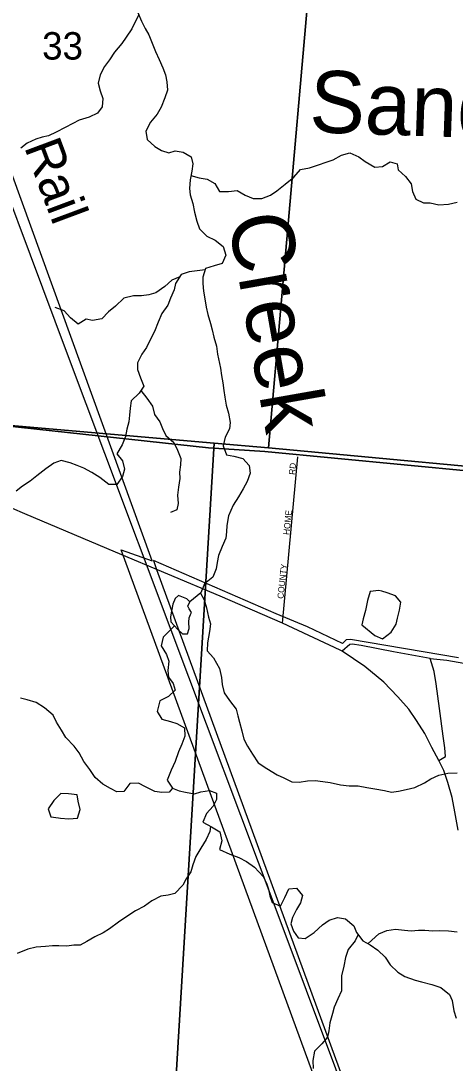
# Model space of a CAD drawing. Extents: x 1715311 to 2083412, y 146837 to 553079.
# Drawn here: x 1935157 to 1938656, y 368291 to 376689 of the extents above; entities that cross this region are included whole.
import ezdxf

# ---------------------------------------------------------------- set-up
doc = ezdxf.new("R2010")
doc.units = 0
for name, color, linetype in [('GM_X_City_Street', 7, 'Continuous'), ('GM_X_City_Street_Text', 7, 'Continuous'), ('GM_X_Corporation', 7, 'Continuous'), ('GM_X_County_Road', 7, 'Continuous'), ('GM_X_Major_River', 7, 'Continuous'), ('GM_X_Major_River_Text', 7, 'Continuous'), ('GM_X_Minor_Lake', 7, 'Continuous'), ('GM_X_Minor_River', 7, 'Continuous'), ('GM_X_Minor_River_Text', 7, 'Continuous'), ('GM_X_Rail_Line', 7, 'Continuous'), ('GM_X_Rail_Line_Text', 7, 'Continuous'), ('GM_X_Section', 7, 'Continuous'), ('GM_X_Section_Text', 7, 'Continuous'), ('GM_X_State_Route', 7, 'Continuous'), ('GM_X_Township', 7, 'Continuous')]:
    doc.layers.add(name, color=color, linetype=linetype)

msp = doc.modelspace()

# ---------------------------------------------------------------- linework, layer by layer
at = {"layer": 'GM_X_City_Street'}
msp.add_lwpolyline([(1937265.5, 371835.8), (1937388.3, 373175.6)], dxfattribs=at)
at = {"layer": 'GM_X_Corporation'}
for points in [[(1937648, 367829.6), (1935965.9, 372426.1), (1936214.9, 372337.8), (1934834.2, 376139.2)], [(1938683.3, 371557.1), (1937814.2, 371705.2), (1937779.3, 371702.5), (1937749.7, 371672.9), (1937467.6, 371807.3), (1937215, 371912.2), (1936224.5, 372339.6), (1936250.4, 372268.8), (1937872.2, 367836.6)]]:
    msp.add_lwpolyline(points, dxfattribs=at)
at = {"layer": 'GM_X_County_Road'}
for points in [[(1938454.3, 371552.1), (1938589.8, 371537.3), (1938878.5, 371487.5), (1939009.6, 371469.9), (1939076.2, 371478.8), (1939248.5, 371536.8), (1939410.7, 371577.8), (1939589.9, 371642.7), (1939707.7, 371676.8), (1939837.4, 371705.9), (1939992.7, 371758.8), (1940195.8, 371837.3), (1940320.4, 371874.9), (1940376.7, 371883.4), (1940450.1, 371881.7), (1940518.4, 371873.2), (1940637.7, 371842.7), (1940769.4, 371803.8), (1940838.5, 371793), (1941006.9, 371780), (1941640.5, 371760.2)], [(1938454.3, 371552.1), (1938159.9, 371604), (1937899.4, 371657), (1937825.3, 371666.5), (1937807.3, 371663.3), (1937746.9, 371609.3)], [(1938524.3, 370730.6), (1938579.2, 370761.9), (1938574.3, 370830.7), (1938559.4, 370925.1), (1938531.3, 371147), (1938503.1, 371345.7), (1938488.2, 371446.2), (1938454.3, 371552.1)]]:
    msp.add_lwpolyline(points, dxfattribs=at)
at = {"layer": 'GM_X_Major_River'}
for points in [[(1936098.7, 376756.1), (1936130.1, 376685.8), (1936159.6, 376627.4), (1936189.2, 376577.1), (1936208.8, 376520.9), (1936242.1, 376440.5), (1936271.6, 376376.1), (1936301, 376309.8), (1936322.6, 376253.5), (1936334.1, 376197.3), (1936339.6, 376131.2), (1936317, 376067.3), (1936286.4, 375993.4), (1936255.9, 375937.5), (1936201.3, 375871.8), (1936164.7, 375800), (1936176.1, 375733.8), (1936237.7, 375675.2), (1936289.4, 375642.8), (1936349.3, 375626.3), (1936399.5, 375639.9), (1936465.4, 375631.3), (1936529.1, 375592.8), (1936542.7, 375536.6), (1936534.2, 375478.5), (1936521.6, 375408.5), (1936515, 375336.5), (1936522.5, 375286.3), (1936542, 375216), (1936557.4, 375147.8), (1936574.8, 375075.6), (1936596.3, 375013.3), (1936655.8, 374952.7), (1936721.6, 374922.1), (1936787.2, 374869.5), (1936808.6, 374801.2), (1936778, 374733.4), (1936715.8, 374715.8), (1936645.6, 374694.3), (1936623, 374624.4), (1936622.6, 374572.3), (1936628.1, 374510.2), (1936639.5, 374448), (1936651, 374381.8), (1936662.5, 374323.6), (1936685.9, 374249.3), (1936699.5, 374199.1), (1936713, 374140.9), (1936732.4, 374066.6), (1936741.8, 374002.4), (1936764.9, 373890), (1936774.4, 373831.9), (1936783.9, 373771.7), (1936791.4, 373711.5), (1936801, 373655.4), (1936812.4, 373593.2), (1936829.9, 373526.9), (1936843.3, 373452.7), (1936838.9, 373402.6), (1936804.3, 373334.8), (1936787.7, 373264.8), (1936813.1, 373192.5), (1936873, 373180), (1936946.9, 373163.4), (1936996.4, 373104.9), (1937003.9, 373044.7), (1936979.3, 372976.8), (1936948.8, 372916.9), (1936910.3, 372853.1), (1936867.7, 372785.4), (1936830.9, 372699.5), (1936816.3, 372621.5), (1936813.8, 372571.4), (1936807.4, 372521.4), (1936778.8, 372453.5), (1936750.2, 372381.6), (1936739.7, 372323.6), (1936731.3, 372273.6), (1936704.7, 372205.7), (1936636.2, 372152.1), (1936607.6, 372080.2), (1936518.9, 372006.8)], [(1936493.1, 372033), (1936427.3, 372057.6), (1936399.1, 372033.8), (1936380.7, 371989.8), (1936370.2, 371931.8), (1936363.9, 371887.8), (1936365.5, 371847.7), (1936395.2, 371813.4)], [(1936493.1, 372033), (1936427.3, 372057.6), (1936399.1, 372033.8), (1936380.7, 371989.8), (1936370.2, 371931.8), (1936363.9, 371887.8), (1936365.5, 371847.7), (1936395.2, 371813.4), (1936419, 371787.2), (1936458.8, 371750.8), (1936498.8, 371750.5), (1936513.1, 371792.5), (1936511.6, 371844.6), (1936511.9, 371878.6), (1936524.1, 371904.6), (1936532.2, 371920.5), (1936512.5, 371950.7), (1936502.6, 371972.9), (1936518.9, 372006.8)], [(1936518.9, 372006.8), (1936493.1, 372033)], [(1936395.2, 371813.4), (1936419, 371787.2), (1936458.8, 371750.8), (1936498.8, 371750.5), (1936513.1, 371792.5), (1936511.6, 371844.6), (1936511.9, 371878.6), (1936524.1, 371904.6), (1936532.2, 371920.5), (1936512.5, 371950.7), (1936502.6, 371972.9), (1936518.9, 372006.8)], [(1936395.2, 371813.4), (1936302.4, 371722), (1936287.8, 371652), (1936331.3, 371583.5), (1936348.8, 371529.3), (1936342.2, 371455.2), (1936345.8, 371401.1), (1936383.4, 371350.7), (1936400.9, 371296.5), (1936346.4, 371244.8), (1936278.1, 371209.3), (1936255.4, 371123.4), (1936292.9, 371063), (1936362.7, 371042.4), (1936414.7, 371028), (1936476.4, 370993.4), (1936477.8, 370925.3), (1936453.3, 370861.4), (1936426.7, 370799.5), (1936400.1, 370721.5), (1936369.5, 370651.7), (1936336.8, 370571.8), (1936378.2, 370507.3), (1936432.1, 370484.9), (1936484, 370474.5), (1936556, 370461.9), (1936608.1, 370475.5), (1936676.2, 370487), (1936732.1, 370466.5), (1936733.7, 370414.4), (1936707.2, 370362.5), (1936652.7, 370302.8), (1936622.1, 370233), (1936693.8, 370194.3), (1936761.5, 370155.7), (1936776.9, 370081.5), (1936758.3, 370013.5), (1936842, 369974.8), (1936913.8, 369948.2), (1936975.6, 369915.6), (1937039.2, 369869), (1937108.6, 369794.4), (1937136.2, 369742.1), (1937151.8, 369691.9), (1937163.3, 369637.7), (1937180.9, 369585.5), (1937248.7, 369554.9), (1937285.3, 369626.7), (1937315.9, 369694.6), (1937378, 369700.1), (1937425.5, 369641.6), (1937411, 369581.6), (1937378.5, 369527.8), (1937346, 369463.9), (1937333.5, 369412), (1937355, 369353.7), (1937392.6, 369299.3), (1937446.6, 369294.9), (1937519.1, 369344.4), (1937587.6, 369405.9), (1937639.9, 369441.6), (1937708.2, 369465.1), (1937774.1, 369454.5), (1937839.6, 369395.9), (1937861.2, 369343.7), (1937912.7, 369277.1), (1937972.4, 369244.6), (1938032.1, 369202.1), (1938091.7, 369145.5), (1938133.2, 369083.1), (1938194.7, 369024.5), (1938250.4, 368988), (1938334.2, 368959.3), (1938386.1, 368944.9), (1938468, 368924.2), (1938541.8, 368899.5), (1938611.4, 368844.9), (1938633, 368794.6), (1938646.3, 368712.4), (1938665.8, 368654.1)]]:
    msp.add_lwpolyline(points, dxfattribs=at)
at = {"layer": 'GM_X_Minor_Lake'}
for points in [[(1938064.6, 372093.4), (1938041.8, 372099.5), (1937971.9, 372089.7), (1937949.7, 372019.7), (1937933.4, 371937.7), (1937915.2, 371871.7), (1937905, 371821.6)], [(1937905, 371821.6), (1938008.6, 371735.2), (1938070.5, 371709), (1938140.6, 371762.8), (1938180.8, 371826.7), (1938191, 371876.7), (1938207.2, 371940.8), (1938217.4, 372004.8), (1938175.6, 372057), (1938109.7, 372081.2), (1938064.6, 372093.4)], [(1935610.3, 370451.8), (1935540.4, 370462), (1935478.5, 370462.2), (1935422.3, 370406.4), (1935376.1, 370340.5), (1935397.9, 370274.3), (1935460.1, 370266.1)], [(1935460.1, 370266.1), (1935475.8, 370264), (1935543.7, 370259.8), (1935613.7, 370263.6), (1935635.9, 370333.6), (1935620.1, 370401.7), (1935610.3, 370451.8)]]:
    msp.add_lwpolyline(points, dxfattribs=at)
at = {"layer": 'GM_X_Minor_River'}
for points in [[(1936107.7, 376736), (1936075.3, 376675.5), (1936051.1, 376623.5), (1936004.9, 376557.6), (1935970.8, 376505.6), (1935910.6, 376435.7), (1935872.4, 376373.8), (1935832.3, 376319.9), (1935796.1, 376253.9), (1935779.8, 376185.9), (1935795.6, 376123.8), (1935817.4, 376061.6), (1935813.2, 375995.6), (1935775, 375943.6), (1935707, 375913.8), (1935626.9, 375888.1), (1935576.9, 375860.2), (1935514.8, 375830.4), (1935442.8, 375792.6), (1935380.7, 375762.8), (1935328.7, 375750.9), (1935276.7, 375735.1), (1935208.7, 375703.3), (1935156.6, 375661.4)], [(1936527.6, 375441.9), (1936592.5, 375424.3), (1936658.4, 375414), (1936720.2, 375377.8), (1936758, 375313.6), (1936829.9, 375313.3), (1936899.9, 375321.1), (1936965.7, 375284.8), (1937029.6, 375256.6), (1937099.5, 375258.4), (1937169.5, 375284.2), (1937219.6, 375318), (1937285.7, 375371.9), (1937355.9, 375429.7), (1937410, 375489.6), (1937484, 375505.4), (1937554, 375527.1), (1937618.1, 375549), (1937674.1, 375568.8), (1937740.1, 375606.6), (1937808.2, 375626.4), (1937880, 375594.1), (1937931.8, 375555.9), (1938009.6, 375509.6), (1938071.5, 375515.4), (1938133.6, 375553.2), (1938189.5, 375537), (1938197.3, 375486.9), (1938255.1, 375434.7), (1938302.9, 375374.4), (1938312.6, 375312.3), (1938338.4, 375252.2), (1938402.2, 375221.9), (1938456.2, 375221.7), (1938526.1, 375207.5), (1938604, 375211.2), (1938672, 375227)], [(1936642.1, 374683.3), (1936578, 374675.5), (1936514, 374667.7), (1936450, 374645.8), (1936403.8, 374571.9), (1936393.6, 374521.9), (1936363.4, 374453.9), (1936341.2, 374397.9), (1936293, 374330), (1936262.8, 374262), (1936232.6, 374186.1), (1936194.3, 374108.1), (1936170.2, 374056.1), (1936132, 374004.2), (1936095.8, 373932.2), (1936097.6, 373880.1), (1936121.4, 373812), (1936147.1, 373745.8), (1936111, 373689.9), (1936044.8, 373626), (1936038.6, 373568), (1936032.4, 373511.9), (1936026.3, 373457.9), (1936010.1, 373397.9), (1935999.9, 373339.8), (1935973.7, 373271.9), (1935931.5, 373199.9), (1935977.2, 373143.7), (1935993, 373077.6), (1935976.8, 373017.6), (1935930.6, 372953.6), (1935866.7, 372953.8), (1935792.9, 373008.2), (1935729.1, 373048.4), (1935663.3, 373084.7), (1935611.4, 373104.9), (1935553.5, 373127.1), (1935481.7, 373145.4), (1935421.6, 373125.5), (1935359.5, 373079.7), (1935285.4, 373023.9), (1935233.3, 372980), (1935169.2, 372938.2), (1935119.1, 372900.3)], [(1936437, 374625), (1936373.9, 374600.1), (1936317.7, 374548.2), (1936245.6, 374498.4), (1936187.6, 374480.5), (1936129.7, 374472.7), (1936063.7, 374473), (1935987.7, 374455.2), (1935919.5, 374389.3), (1935863.4, 374343.5), (1935809.3, 374287.6), (1935735.3, 374273.8), (1935683.4, 374284), (1935619.3, 374244.2), (1935557.5, 374294.5), (1935505.8, 374352.7), (1935433.9, 374379)], [(1936124.9, 373711.3), (1936172.8, 373649.6), (1936216.5, 373583.4), (1936234.3, 373517.3), (1936278, 373457), (1936297.8, 373404.9), (1936325.6, 373348.8), (1936389.4, 373292.5), (1936419.1, 373228.3), (1936446.9, 373162.1), (1936444.7, 373112.1), (1936436.5, 373052), (1936438.3, 373000), (1936428.1, 372931.9), (1936419.9, 372867.9), (1936425.7, 372799.8), (1936413.5, 372749.8), (1936363.5, 372727.9)], [(1936605.7, 372078.6), (1936634.8, 372024.2), (1936652.6, 371960), (1936670.3, 371883.9), (1936684.1, 371829.8), (1936677.9, 371767.7), (1936661.6, 371677.7), (1936657.4, 371613.6), (1936709.1, 371555.4), (1936758.8, 371471.1), (1936772.5, 371399), (1936780.3, 371340.9), (1936794.1, 371274.8), (1936837.9, 371212.5), (1936891.6, 371142.3), (1936905.4, 371090.2), (1936919.2, 371038), (1936936.9, 370967.9), (1936954.7, 370901.8), (1936984.5, 370845.6), (1937024.2, 370779.4), (1937067.9, 370709.2), (1937137.7, 370664.9), (1937221.5, 370614.5), (1937275.3, 370588.3), (1937339.2, 370556.1), (1937399.1, 370553.9), (1937467.1, 370565.6), (1937529, 370567.5), (1937591, 370561.2), (1937648.9, 370553), (1937732.7, 370532.7), (1937802.7, 370524.5), (1937874.6, 370524.2), (1937944.5, 370512), (1938008.4, 370499.7), (1938088.3, 370487.5), (1938142.2, 370475.3), (1938200.2, 370481.1), (1938262.2, 370496.9), (1938332.2, 370512.7), (1938410.2, 370550.5), (1938460.3, 370580.3), (1938524.3, 370612.1), (1938596.3, 370627.9), (1938672.3, 370629.6)], [(1936378.2, 370507.3), (1936351.7, 370475.3), (1936291.8, 370471.5), (1936237.9, 370479.7), (1936162, 370516), (1936106.2, 370546.2), (1936036.3, 370544.5), (1935986.1, 370480.5), (1935930.1, 370476.7), (1935878.3, 370505), (1935818.4, 370539.2), (1935754.7, 370593.5), (1935712.9, 370657.7), (1935663.2, 370719.9), (1935627.5, 370792.1), (1935587.7, 370844.3), (1935520, 370914.6), (1935484.2, 370972.8), (1935444.5, 371037), (1935416.7, 371095.2), (1935348.9, 371153.5), (1935281.2, 371197.8), (1935207.3, 371218), (1935155.4, 371230.2)], [(1936685.7, 370198.7), (1936678.4, 370157.8), (1936650.2, 370093.9), (1936608, 370021.9), (1936567.8, 369956), (1936541.6, 369890), (1936527.4, 369832), (1936489.2, 369776), (1936461.1, 369724.1), (1936396.9, 369658.2), (1936344.9, 369644.4), (1936284.9, 369636.5), (1936212.9, 369598.8), (1936152.8, 369556.9), (1936080.7, 369519.1), (1936010.6, 369471.3), (1935942.5, 369425.5), (1935870.4, 369373.6), (1935820.3, 369341.8), (1935752.3, 369308), (1935688.2, 369270.1), (1935636.1, 369242.3), (1935584.2, 369240.5), (1935528.2, 369234.6), (1935464.3, 369236.9), (1935412.3, 369237), (1935356.3, 369231.2), (1935280.4, 369225.5), (1935214.4, 369209.7), (1935128.3, 369173.9)], [(1937954.2, 369254.5), (1938040.4, 369332.3), (1938106.4, 369360.1), (1938174.4, 369369.9), (1938248.3, 369363.6), (1938302.2, 369357.4), (1938360.2, 369361.2), (1938412.1, 369361), (1938476.1, 369356.8), (1938534, 369358.6), (1938601.9, 369356.4), (1938673.9, 369350.1)], [(1937873.6, 369327.7), (1937850.3, 369276.8), (1937794.1, 369207), (1937771.9, 369141), (1937759.7, 369072.9), (1937741.5, 368994.9), (1937739.3, 368944.8), (1937741, 368872.8), (1937710.9, 368808.8), (1937682.6, 368742.8), (1937668.5, 368690.8), (1937646.2, 368616.8), (1937638, 368550.7), (1937627.9, 368500.7), (1937581.7, 368446.8), (1937523.6, 368386.9), (1937509.3, 368312.9), (1937511.1, 368246.8)]]:
    msp.add_lwpolyline(points, dxfattribs=at)
at = {"layer": 'GM_X_Rail_Line'}
msp.add_lwpolyline([(1938690.8, 365514.6), (1938582.1, 365878.3), (1938322.7, 366575), (1937940.6, 367593.6), (1937212.9, 369527.6), (1936367.6, 371778.4), (1935832.6, 373203.1), (1935532.7, 374002.5), (1934726.1, 376150.5), (1933822.3, 378557.6), (1933243.5, 380098.4), (1933190.5, 380215.7), (1933147, 380301.7), (1933102.7, 380385.1), (1933064.5, 380457.2), (1933017.6, 380530.2), (1932890.3, 380711.6), (1932780, 380850.5), (1932651.5, 380992.4)], dxfattribs=at)
at = {"layer": 'GM_X_Section'}
for points in [[(1932428, 379000.4), (1937617.3, 378541.2), (1937153.6, 373248.9), (1936715.6, 373285.2), (1932139, 373684.4)], [(1937617.3, 378541.2), (1942933.6, 378007.6), (1942460, 372757.2), (1942217.9, 372775.4), (1937153.6, 373248.9)], [(1932139, 373684.4), (1936715.6, 373285.2), (1936391.8, 367922.8), (1933009.6, 368248), (1931067.9, 368370), (1931589, 373719.5)], [(1936715.6, 373285.2), (1937153.6, 373248.9), (1942217.9, 372775.4), (1941670.2, 367521.1), (1936391.8, 367922.8)]]:
    msp.add_lwpolyline(points, close=True, dxfattribs=at)
at = {"layer": 'GM_X_State_Route'}
for points in [[(1935190.3, 372717), (1934990.3, 372801.5), (1934910.5, 372839.6), (1934778.4, 372912.2), (1934673.8, 373017.7)], [(1937730.4, 371617.1), (1937265.5, 371835.8), (1936762.1, 372052.1), (1935920.1, 372408.7), (1935190.3, 372717)], [(1938135.8, 371304.2), (1938081.6, 371359.3), (1937929.1, 371486.4), (1937746.9, 371609.3), (1937730.4, 371617.1)], [(1938680.7, 370167.2), (1938654.2, 370316.1), (1938631, 370432.3), (1938596.2, 370553.1), (1938566, 370648.4), (1938524.3, 370730.6), (1938467.9, 370834.3), (1938411.6, 370945.6), (1938344.5, 371051.6), (1938282.9, 371144.1), (1938195.8, 371243.3), (1938135.8, 371304.2)]]:
    msp.add_lwpolyline(points, dxfattribs=at)
at = {"layer": 'GM_X_Township'}
for points in [[(1920583.1, 374570.2), (1923184.5, 374353.4), (1923645, 374303.8), (1923790.4, 374289.2), (1924848.7, 374202.5), (1925971.3, 374118.1), (1926560.2, 374072.6), (1926868.1, 374061.2), (1927435.6, 374005.6), (1928004.1, 373946.8), (1928212.6, 373930.4), (1929126.9, 373865.9), (1929585.2, 373824.4), (1930335.7, 373779.9), (1931574, 373720.8), (1932048.3, 373697.2), (1933152.9, 373602.8), (1933404.2, 373577.5), (1934283.5, 373507.2), (1934765.2, 373455), (1936669.2, 373248.8), (1937122, 373218.3), (1942174.3, 372734.4)], [(1942174.3, 372734.4), (1937122, 373218.3), (1936669.2, 373248.8), (1934765.2, 373455), (1934283.5, 373507.2), (1933404.2, 373577.5), (1933152.9, 373602.8), (1932048.3, 373697.2), (1931574, 373720.8), (1930335.7, 373779.9), (1929585.2, 373824.4), (1929126.9, 373865.9), (1928212.6, 373930.4), (1928004.1, 373946.8), (1927435.6, 374005.6), (1926868.1, 374061.2), (1926560.2, 374072.6), (1925971.3, 374118.1), (1924848.7, 374202.5), (1923790.4, 374289.2), (1923645, 374303.8), (1923184.5, 374353.4), (1920583.1, 374570.2)]]:
    msp.add_lwpolyline(points, dxfattribs=at)

# ---------------------------------------------------------------- texts
at = {"layer": 'GM_X_City_Street_Text'}
for s, rotation, p in [('RD', 83.99338, (1937365.3, 373028.8)), ('HOME', 84.39932, (1937321.2, 372544.8)), ('COUNTY', 83.99418, (1937272.9, 372030))]:
    msp.add_text(s, height=50, rotation=rotation, dxfattribs=at).set_placement(p)
at = {"layer": 'GM_X_Major_River_Text'}
msp.add_text('Creek', height=500.06, rotation=279.99904, dxfattribs=at).set_placement((1936824.3, 375103.8))
at = {"layer": 'GM_X_Minor_River_Text'}
msp.add_text('Sand', height=499.99, rotation=357.99734, dxfattribs=at).set_placement((1937476.9, 375792.3))
at = {"layer": 'GM_X_Rail_Line_Text'}
msp.add_text('Rail', height=299, rotation=290.48347, dxfattribs=at).set_placement((1935181.2, 375673.8))
at = {"layer": 'GM_X_Section_Text'}
msp.add_text('33', height=221, rotation=0.00001, dxfattribs=at).set_placement((1935328.6, 376376.5))

doc.saveas('drawing.dxf')
